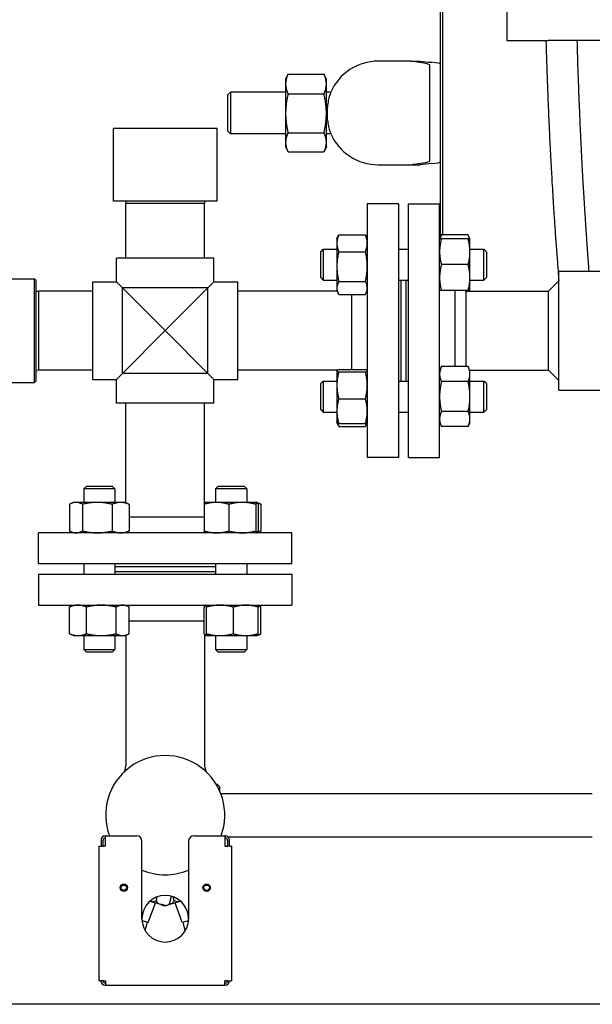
# Model space of a CAD drawing. Header units: inches. Extents: x 5 to 1128, y -85 to 748.
# Tile 330 of 656: x 458 to 472, y 556 to 580. Entities that reach past the tile are written whole.
import ezdxf

# ---------------------------------------------------------------- set-up
doc = ezdxf.new("R2010")
doc.units = ezdxf.units.IN
doc.header["$LTSCALE"] = 32
doc.header["$MEASUREMENT"] = 0
doc.layers.add('Dimension (ANSI)', color=7, linetype='Continuous', lineweight=25)
doc.layers.add('Visible (ANSI)', color=7, linetype='Continuous', lineweight=30)
doc.styles.add('Note Text (ANSI)', font='tahoma.ttf')
doc.dimstyles.new('SB Fraction-16 (ANSI)', dxfattribs={"dimscale": 32, "dimtxt": 0.125, "dimasz": 0.098425, "dimexe": 0.125, "dimexo": 0.0625, "dimgap": 0.031496, "dimtad": 0, "dimtih": 1, "dimtoh": 1, "dimdec": 4, "dimrnd": 1e-08, "dimzin": 0, "dimdsep": 46, "dimlunit": 5, "dimtxsty": 'Note Text (ANSI)', "dimcen": 0.09, "dimdle": 0.393701, "dimclrd": 256, "dimclre": 256, "dimclrt": 256, "dimadec": 0, "dimazin": 3, "dimtfac": 0.96, "dimtofl": 0, "dimtmove": 0, "dimatfit": 3, "dimfxl": 1, "dimfrac": 2, "dimtolj": 1, "dimtzin": 12, "dimlwd": -1, "dimlwe": -1, "dimarcsym": 0})

# ---------------------------------------------------------------- blocks, each defined once
blk = doc.blocks.new('*D19')
at = {"layer": 'Defpoints', "color": 0, "transparency": 16777216}
for p in [(484.781, 699.94), (324.685, 555.94), (484.781, 555.94)]:
    blk.add_point(p, dxfattribs=at)
at = {"layer": 'Dimension (ANSI)', "transparency": 16777216}
for p, q in [((482.781, 699.94), (320.685, 699.94)), ((324.685, 696.79), (324.685, 635.454)), ((324.685, 559.089), (324.685, 629.425)), ((482.781, 555.94), (320.685, 555.94))]:
    blk.add_line(p, q, dxfattribs=at)
for points in [[(324.16, 696.79), (325.21, 696.79), (324.685, 699.94)], [(324.16, 559.089), (325.21, 559.089), (324.685, 555.94)]]:
    blk.add_solid(points, dxfattribs=at)
at = {"layer": 'Dimension (ANSI)', "transparency": 16777216, "insert": (320.552, 634.446), "char_height": 4, "attachment_point": 1, "style": 'Note Text (ANSI)'}
blk.add_mtext('\\A1;144', dxfattribs=at)

msp = doc.modelspace()

# ---------------------------------------------------------------- linework, layer by layer
at = {"layer": 'Visible (ANSI)'}
for p, q in [((468.05226, 581.76979), (468.05226, 574.44384)), ((468.11476, 574.50246), (468.11476, 581.76979)), ((469.65563, 580.18978), (469.65563, 579.18978)), ((469.65563, 579.18978), (470.65563, 579.18978)), ((480.65563, 579.18978), (470.65563, 579.18978)), ((466.80226, 578.68978), (466.55226, 578.68978)), ((467.3392, 578.68978), (466.80226, 578.68978)), ((467.3392, 578.68978), (467.56551, 578.68978)), ((467.80226, 578.25277), (467.80226, 578.59273)), ((464.31826, 578.25228), (464.37363, 578.37103)), ((464.37687, 578.37789), (465.24365, 578.37789)), ((465.30226, 578.25228), (465.24688, 578.37103)), ((464.31826, 578.25228), (464.31826, 578.13806)), ((464.31826, 578.13806), (464.31826, 577.42917)), ((465.30226, 578.13806), (465.30226, 578.25228)), ((465.30226, 577.42917), (465.30226, 578.13806)), ((467.80226, 576.62679), (467.80226, 578.25277)), ((462.92726, 577.87728), (462.98976, 577.93978)), ((462.92726, 577.00228), (462.92726, 577.87728)), ((462.98976, 577.93978), (462.98976, 576.93978)), ((464.31826, 577.93978), (462.98976, 577.93978)), ((464.37687, 577.89823), (465.24365, 577.89823)), ((465.40661, 577.93978), (465.30226, 577.93978)), ((464.31826, 577.42917), (464.31826, 576.73089)), ((465.30226, 576.73089), (465.30226, 577.42917)), ((462.66201, 577.06478), (460.16201, 577.06478)), ((460.16201, 575.31478), (460.16201, 577.06478)), ((462.66201, 575.31478), (462.66201, 577.06478)), ((462.92726, 577.00228), (462.98976, 576.93978)), ((464.31826, 576.93978), (462.98976, 576.93978)), ((464.37687, 576.96012), (465.24365, 576.96012)), ((465.40661, 576.93978), (465.30226, 576.93978)), ((464.31826, 576.73089), (464.31826, 576.62728)), ((465.30226, 576.62728), (465.30226, 576.73089)), ((464.31826, 576.62728), (464.37363, 576.50852)), ((464.37687, 576.50167), (465.24365, 576.50167)), ((465.30226, 576.62728), (465.24688, 576.50852)), ((467.80226, 576.28683), (467.80226, 576.62679)), ((466.55226, 576.18978), (466.80226, 576.18978)), ((466.80226, 576.18978), (467.3392, 576.18978)), ((467.3392, 576.18978), (467.56551, 576.18978)), ((462.66201, 575.31478), (460.16201, 575.31478)), ((460.46365, 575.31478), (460.46201, 575.25228)), ((462.36201, 575.25228), (460.46201, 575.25228)), ((460.46201, 573.93978), (460.46201, 575.25228)), ((462.36037, 575.31478), (462.36201, 575.25228)), ((462.36201, 573.93978), (462.36201, 575.25228)), ((466.28951, 575.24978), (466.28951, 569.12978)), ((467.03951, 575.24978), (466.28951, 575.24978)), ((467.03951, 575.24978), (467.03951, 569.12978)), ((467.28451, 569.12978), (467.28451, 575.24978)), ((467.28451, 575.24978), (468.03451, 575.24978)), ((468.03451, 569.12978), (468.03451, 575.24978)), ((465.55551, 574.40577), (465.58754, 574.47446)), ((465.55551, 574.40577), (465.55551, 574.29716)), ((465.55551, 574.29716), (465.55551, 573.73405)), ((465.6006, 574.50044), (466.24443, 574.50044)), ((466.28951, 574.40577), (466.25748, 574.47446)), ((468.03451, 574.40577), (468.0796, 574.50246)), ((468.72343, 574.50246), (468.0796, 574.50246)), ((468.72343, 574.40577), (468.0796, 574.40577)), ((468.76851, 574.40577), (468.72343, 574.50246)), ((468.76851, 574.09327), (468.76851, 574.40577)), ((465.16451, 574.09327), (465.22701, 574.15577)), ((465.16451, 573.46827), (465.16451, 574.09327)), ((465.22701, 574.15577), (465.22701, 573.40577)), ((465.22701, 574.15577), (465.55551, 574.15577)), ((465.6006, 574.09389), (466.24443, 574.09389)), ((467.03951, 574.15577), (467.28451, 574.15577)), ((468.76851, 574.15577), (469.10201, 574.15577)), ((468.76851, 573.46827), (468.76851, 574.09327)), ((469.10201, 573.40577), (469.10201, 574.15577)), ((469.16451, 574.09327), (469.10201, 574.15577)), ((469.16451, 574.09327), (469.16451, 573.46827)), ((462.58751, 573.93978), (460.23651, 573.93978)), ((460.23651, 573.36528), (460.23651, 573.93978)), ((462.58751, 573.36528), (462.58751, 573.93978)), ((465.55551, 573.73405), (465.55551, 573.21766)), ((468.72343, 573.78077), (468.0796, 573.78077)), ((470.91201, 570.75228), (470.91201, 573.62728)), ((470.91201, 573.62728), (472.46394, 573.62728)), ((455.19326, 573.43978), (458.25576, 573.43978)), ((458.25576, 570.93978), (458.25576, 573.43978)), ((458.28701, 573.40853), (458.25576, 573.43978)), ((458.28701, 573.40853), (458.28701, 570.97103)), ((459.66201, 571.01428), (459.66201, 573.36528)), ((459.66201, 573.36528), (460.23651, 573.36528)), ((460.23651, 573.36528), (460.38001, 573.22178)), ((462.44401, 573.22178), (462.58751, 573.36528)), ((462.58751, 573.36528), (463.16201, 573.36528)), ((463.16201, 571.01428), (463.16201, 573.36528)), ((465.16451, 573.46827), (465.22701, 573.40577)), ((465.22701, 573.40577), (465.55551, 573.40577)), ((465.6006, 573.37422), (466.24443, 573.37422)), ((467.03951, 573.40577), (467.28451, 573.40577)), ((467.09951, 573.40577), (467.09951, 570.97379)), ((467.21951, 573.40577), (467.21951, 570.97379)), ((467.22451, 570.97379), (467.22451, 573.40577)), ((468.76851, 573.15577), (468.76851, 573.46827)), ((468.76851, 573.40577), (469.10201, 573.40577)), ((469.16451, 573.46827), (469.10201, 573.40577)), ((470.66201, 573.13978), (470.91201, 573.38978)), ((458.28701, 573.13814), (458.34951, 573.13978)), ((458.34951, 573.13978), (458.34951, 571.23978)), ((459.66201, 573.13978), (458.34951, 573.13978)), ((462.44401, 573.22178), (460.38001, 573.22178)), ((460.38001, 573.22178), (461.41201, 572.18978)), ((460.38001, 571.15778), (460.38001, 573.22178)), ((461.41201, 572.18978), (462.44401, 573.22178)), ((462.44401, 571.15778), (462.44401, 573.22178)), ((465.56297, 573.13978), (463.16201, 573.13978)), ((465.55551, 573.21766), (465.55551, 573.15577)), ((465.55551, 573.15577), (465.58754, 573.08708)), ((466.28951, 573.15577), (466.25748, 573.08708)), ((468.72343, 573.15577), (468.0796, 573.15577)), ((468.41451, 571.32048), (468.41451, 573.15577)), ((468.66451, 573.13978), (468.64852, 573.15577)), ((468.66451, 573.13978), (470.66201, 573.13978)), ((468.66451, 573.13978), (468.66451, 572.18978)), ((468.76851, 573.15577), (468.76106, 573.13978)), ((470.66201, 572.18978), (470.66201, 573.13978)), ((465.6006, 573.0611), (466.24443, 573.0611)), ((465.90951, 573.0611), (465.90951, 571.24901)), ((461.41201, 572.18978), (460.38001, 571.15778)), ((462.44401, 571.15778), (461.41201, 572.18978)), ((468.66451, 572.18978), (468.66451, 571.32048)), ((470.66201, 571.23978), (470.66201, 572.18978)), ((458.28701, 571.24142), (458.34951, 571.23978)), ((459.66201, 571.23978), (458.34951, 571.23978)), ((465.57581, 571.23978), (463.16201, 571.23978)), ((465.55551, 571.22379), (465.55633, 571.22554)), ((465.55551, 571.22379), (465.55551, 571.22204)), ((465.55551, 571.22204), (465.55551, 570.86996)), ((465.55633, 571.22554), (465.56297, 571.23978)), ((465.6006, 571.24901), (466.24443, 571.24901)), ((465.6006, 571.19507), (466.24443, 571.19507)), ((466.28951, 571.22379), (466.28869, 571.22554)), ((468.03451, 571.22379), (468.0796, 571.32048)), ((468.72343, 571.32048), (468.0796, 571.32048)), ((468.76851, 571.22379), (468.72343, 571.32048)), ((468.76106, 571.23978), (470.66201, 571.23978)), ((468.76851, 571.14006), (468.76851, 571.22379)), ((470.66201, 571.23978), (470.91201, 570.98978)), ((458.28701, 570.97103), (458.25576, 570.93978)), ((459.66201, 571.01428), (460.23651, 571.01428)), ((460.38001, 571.15778), (460.23651, 571.01428)), ((460.23651, 570.43978), (460.23651, 571.01428)), ((462.44401, 571.15778), (460.38001, 571.15778)), ((462.58751, 571.01428), (462.44401, 571.15778)), ((462.58751, 570.43978), (462.58751, 571.01428)), ((462.58751, 571.01428), (463.16201, 571.01428)), ((465.16451, 570.91129), (465.22701, 570.97379)), ((465.22701, 570.97379), (465.22701, 570.22379)), ((465.22701, 570.97379), (465.55551, 570.97379)), ((467.03951, 570.97379), (467.28451, 570.97379)), ((468.72343, 570.95963), (468.0796, 570.95963)), ((468.76851, 570.59879), (468.76851, 571.14006)), ((468.76851, 570.97379), (469.10201, 570.97379)), ((469.10201, 570.22379), (469.10201, 570.97379)), ((469.16451, 570.91129), (469.10201, 570.97379)), ((455.19326, 570.93978), (458.25576, 570.93978)), ((465.16451, 570.28629), (465.16451, 570.91129)), ((465.55551, 570.86996), (465.55551, 570.24671)), ((469.16451, 570.91129), (469.16451, 570.28629)), ((470.91201, 570.75228), (473.37331, 570.75228)), ((465.6006, 570.54485), (466.24443, 570.54485)), ((468.76851, 570.05752), (468.76851, 570.59879)), ((462.58751, 570.43978), (460.23651, 570.43978)), ((460.46201, 568.03882), (460.46201, 570.43978)), ((462.36201, 568.02598), (462.36201, 570.43978)), ((465.16451, 570.28629), (465.22701, 570.22379)), ((465.55551, 570.24671), (465.55551, 569.97379)), ((468.72343, 570.23795), (468.0796, 570.23795)), ((469.16451, 570.28629), (469.10201, 570.22379)), ((465.22701, 570.22379), (465.55551, 570.22379)), ((467.03951, 570.22379), (467.28451, 570.22379)), ((468.76851, 570.22379), (469.10201, 570.22379)), ((468.76851, 569.97379), (468.76851, 570.05752)), ((465.55551, 569.97379), (465.55633, 569.97204)), ((465.55633, 569.97204), (465.58754, 569.9051)), ((465.6006, 569.94857), (466.24443, 569.94857)), ((465.6006, 569.87912), (466.24443, 569.87912)), ((466.28869, 569.97204), (466.25748, 569.9051)), ((466.28951, 569.97379), (466.28869, 569.97204)), ((468.03451, 569.97379), (468.0796, 569.8771)), ((468.72343, 569.8771), (468.0796, 569.8771)), ((468.76851, 569.97379), (468.72343, 569.8771)), ((467.03951, 569.12978), (466.28951, 569.12978)), ((467.28451, 569.12978), (468.03451, 569.12978)), ((459.50852, 568.43728), (459.44602, 568.37478)), ((460.19602, 568.37478), (459.44602, 568.37478)), ((459.44602, 568.37478), (459.44602, 568.04628)), ((459.50852, 568.43728), (460.13352, 568.43728)), ((460.13352, 568.43728), (460.19602, 568.37478)), ((460.19602, 568.37478), (460.19602, 568.04628)), ((462.6905, 568.43728), (462.628, 568.37478)), ((463.378, 568.37478), (462.628, 568.37478)), ((462.628, 568.37478), (462.628, 568.04628)), ((462.6905, 568.43728), (463.3155, 568.43728)), ((463.3155, 568.43728), (463.378, 568.37478)), ((463.378, 568.37478), (463.378, 568.04628)), ((459.10135, 568.00119), (459.10135, 567.35737)), ((459.19602, 568.04628), (459.12733, 568.01425)), ((459.25791, 568.04628), (459.19602, 568.04628)), ((459.77431, 568.04628), (459.25791, 568.04628)), ((459.41447, 568.00119), (459.41447, 567.35737)), ((460.33741, 568.04628), (459.77431, 568.04628)), ((460.13414, 568.00119), (460.13414, 567.35737)), ((460.44602, 568.04628), (460.33741, 568.04628)), ((460.44602, 568.04628), (460.51471, 568.01425)), ((460.54069, 568.00119), (460.54069, 567.35737)), ((462.35278, 568.00119), (462.35278, 567.35737)), ((462.37625, 568.04546), (462.36201, 568.03882)), ((462.378, 568.04628), (462.37625, 568.04546)), ((462.65092, 568.04628), (462.378, 568.04628)), ((463.27417, 568.04628), (462.65092, 568.04628)), ((462.94906, 568.00119), (462.94906, 567.35737)), ((463.62625, 568.04628), (463.27417, 568.04628)), ((463.59928, 568.00119), (463.59928, 567.35737)), ((463.628, 568.04628), (463.62625, 568.04628)), ((463.628, 568.04628), (463.62976, 568.04546)), ((463.62976, 568.04546), (463.69669, 568.01425)), ((463.65322, 568.00119), (463.65322, 567.35737)), ((463.72267, 568.00119), (463.72267, 567.35737)), ((462.35278, 567.69228), (460.54069, 567.69228)), ((464.47201, 567.31228), (458.35201, 567.31228)), ((458.35201, 566.56228), (458.35201, 567.31228)), ((459.19602, 567.31228), (459.12733, 567.34431)), ((460.44602, 567.31228), (460.51471, 567.34431)), ((462.378, 567.31228), (462.37625, 567.3131)), ((463.628, 567.31228), (463.62976, 567.3131)), ((463.62976, 567.3131), (463.69669, 567.34431)), ((464.47201, 566.56228), (464.47201, 567.31228)), ((464.47201, 566.56228), (458.35201, 566.56228)), ((459.44602, 566.56228), (459.44602, 566.31728)), ((460.19602, 566.56228), (460.19602, 566.31728)), ((460.19602, 566.50228), (462.628, 566.50228)), ((462.628, 566.56228), (462.628, 566.31728)), ((463.378, 566.56228), (463.378, 566.31728)), ((458.35201, 566.31728), (464.47201, 566.31728)), ((458.35201, 566.31728), (458.35201, 565.56728)), ((460.19602, 566.38228), (462.628, 566.38228)), ((460.19602, 566.37728), (462.628, 566.37728)), ((464.47201, 566.31728), (464.47201, 565.56728)), ((458.35201, 565.56728), (464.47201, 565.56728)), ((459.10135, 564.87837), (459.10135, 565.52219)), ((459.19602, 565.56728), (459.12733, 565.53525)), ((459.5079, 564.87837), (459.5079, 565.52219)), ((460.22757, 564.87837), (460.22757, 565.52219)), ((460.44602, 565.56728), (460.51471, 565.53525)), ((460.54069, 564.87837), (460.54069, 565.52219)), ((462.35278, 564.87837), (462.35278, 565.52219)), ((462.378, 565.56728), (462.37625, 565.56646)), ((462.40672, 564.87837), (462.40672, 565.52219)), ((463.05694, 564.87837), (463.05694, 565.52219)), ((463.628, 565.56728), (463.62976, 565.56646)), ((463.62976, 565.56646), (463.69669, 565.53525)), ((463.65322, 564.87837), (463.65322, 565.52219)), ((463.72267, 564.87837), (463.72267, 565.52219)), ((460.54069, 565.18728), (462.35278, 565.18728)), ((459.19602, 564.83328), (459.12733, 564.86531)), ((459.19602, 564.83328), (459.30463, 564.83328)), ((459.30463, 564.83328), (459.86774, 564.83328)), ((459.44602, 564.83328), (459.44602, 564.49978)), ((459.86774, 564.83328), (460.38413, 564.83328)), ((460.19602, 564.83328), (460.19602, 564.49978)), ((460.38413, 564.83328), (460.44602, 564.83328)), ((460.44602, 564.83328), (460.51471, 564.86531)), ((460.46201, 564.84074), (460.46201, 561.68873)), ((462.36201, 564.85358), (462.36201, 561.68873)), ((462.37625, 564.8341), (462.36201, 564.84074)), ((462.378, 564.83328), (462.37625, 564.8341)), ((462.378, 564.83328), (462.37975, 564.83328)), ((462.37975, 564.83328), (462.73183, 564.83328)), ((462.628, 564.83328), (462.628, 564.49978)), ((462.73183, 564.83328), (463.35508, 564.83328)), ((463.35508, 564.83328), (463.628, 564.83328)), ((463.378, 564.83328), (463.378, 564.49978)), ((463.628, 564.83328), (463.62976, 564.8341)), ((463.62976, 564.8341), (463.69669, 564.86531)), ((459.44602, 564.49978), (460.19602, 564.49978)), ((459.50852, 564.43728), (459.44602, 564.49978)), ((460.13352, 564.43728), (459.50852, 564.43728)), ((460.13352, 564.43728), (460.19602, 564.49978)), ((462.628, 564.49978), (463.378, 564.49978)), ((462.6905, 564.43728), (462.628, 564.49978)), ((463.3155, 564.43728), (462.6905, 564.43728)), ((463.3155, 564.43728), (463.378, 564.49978)), ((462.63835, 561.25228), (462.66201, 561.25228)), ((462.66201, 561.21214), (462.66201, 561.25228)), ((462.72451, 561.18978), (462.66201, 561.25228)), ((462.72451, 561.18978), (462.72451, 561.08858)), ((462.75021, 561.02728), (471.72127, 561.02728)), ((459.86201, 559.90228), (459.86201, 559.75228)), ((459.91201, 559.75228), (459.91201, 559.90228)), ((459.97451, 560.00228), (459.96201, 560.00228)), ((459.96201, 559.95228), (459.97451, 559.95228)), ((459.97451, 560.00228), (460.72451, 560.00228)), ((459.97451, 559.75228), (459.97451, 560.00228)), ((460.84951, 558.00228), (460.84951, 559.87728)), ((461.97451, 559.87728), (461.97451, 558.00228)), ((462.09951, 560.00228), (462.84951, 560.00228)), ((462.84951, 560.00228), (462.84951, 559.75228)), ((462.86201, 560.00228), (462.84951, 560.00228)), ((462.84951, 559.95228), (462.86201, 559.95228)), ((462.91201, 559.90228), (462.91201, 559.75228)), ((462.92816, 559.97728), (471.72127, 559.97728)), ((462.96201, 559.75228), (462.96201, 559.90228)), ((459.81101, 559.75228), (459.91101, 559.75228)), ((459.81101, 559.75228), (459.81101, 556.50228)), ((459.97451, 559.75228), (459.91101, 559.75228)), ((462.84951, 559.75228), (462.91301, 559.75228)), ((463.01301, 559.75228), (462.91301, 559.75228)), ((463.01301, 559.75228), (463.01301, 556.50228)), ((461.00436, 557.91317), (461.17583, 558.3889)), ((461.04095, 558.42504), (461.33405, 558.3465)), ((461.19795, 558.44767), (461.2203, 558.5311)), ((461.50008, 558.34921), (461.78307, 558.42504)), ((461.51187, 558.36356), (461.56045, 558.54484)), ((461.62608, 558.44767), (461.60372, 558.5311)), ((461.81966, 557.91317), (461.64819, 558.3889)), ((461.34342, 558.34399), (461.33405, 558.3465)), ((461.34342, 558.34399), (461.41166, 558.32571)), ((461.00436, 557.91317), (460.85158, 557.9541)), ((460.85402, 557.93124), (460.85957, 557.95196)), ((460.92743, 557.71665), (460.98171, 557.91924)), ((461.97244, 557.9541), (461.81966, 557.91317)), ((461.8966, 557.71665), (461.84231, 557.91924)), ((461.96446, 557.95196), (461.97001, 557.93124)), ((459.91101, 556.50228), (459.81101, 556.50228)), ((459.91101, 556.50228), (459.97451, 556.50228)), ((459.97451, 556.50228), (459.97451, 556.40228)), ((462.84951, 556.40228), (462.84951, 556.50228)), ((462.91301, 556.50228), (462.84951, 556.50228)), ((462.91301, 556.50228), (463.01301, 556.50228)), ((459.97451, 556.45228), (459.96201, 556.45228)), ((459.96201, 556.40228), (459.97451, 556.40228)), ((459.97451, 556.40228), (462.84951, 556.40228)), ((462.86201, 556.45228), (462.84951, 556.45228)), ((462.84951, 556.40228), (462.86201, 556.40228))]:
    msp.add_line(p, q, dxfattribs=at)
for centre, radius in [((460.41201, 558.75228), 0.0885), ((462.41201, 558.75228), 0.0885), ((460.41201, 558.75228), 0.065), ((462.41201, 558.75228), 0.065)]:
    msp.add_circle(centre, radius, dxfattribs=at)
for centre, radius, start, end in [((466.55226, 577.43978), 1.25, 90, 156.421822), ((466.55226, 577.43978), 1.25, 203.578178, 270), ((461.41201, 560.50228), 1.4375, 339.645594, 200.354406), ((460.21201, 561.68873), 0.25, 315.32539, 0), ((462.61201, 561.68873), 0.25, 180, 224.67461), ((459.96201, 559.90228), 0.1, 90, 180), ((459.96201, 559.90228), 0.05, 90, 180), ((460.72451, 559.87728), 0.125, 0, 90), ((462.09951, 559.87728), 0.125, 90, 180), ((462.86201, 559.90228), 0.1, 0, 90), ((462.86201, 559.90228), 0.05, 0, 90), ((461.41201, 560.50228), 1.4375, 246.964316, 293.035684), ((461.41201, 560.50228), 1.4375, 246.964316, 293.035684), ((461.41201, 558.00228), 0.5625, 0, 180), ((461.43542, 558.41438), 0.0918, 255, 326.386238), ((461.3886, 558.41438), 0.0918, 225.22745, 284.773452), ((461.41201, 558.00228), 0.5625, 180, 0), ((459.96201, 556.50228), 0.1, 180, 270), ((459.96201, 556.50228), 0.05, 180, 270), ((462.86201, 556.50228), 0.1, 270, 0), ((462.86201, 556.50228), 0.05, 270, 0)]:
    msp.add_arc(centre, radius, start, end, dxfattribs=at)
for centre, major_axis, start_param, end_param in [((476.45226, 578.86968), (-9.65, 0), 0.40039701, 0.46748636), ((466.05226, 578.61858), (2, 0), 0, 0.46748636), ((476.45226, 576.00988), (9.65, 0), 2.67410629, 2.74119564), ((466.05226, 576.26098), (-2, 0), 2.67410629, 3.14159265)]:
    msp.add_ellipse(centre, major_axis=major_axis, ratio=0.04782887, start_param=start_param, end_param=end_param, dxfattribs=at)
for points, knots in [([(470.6015, 579.1898), (470.60332, 579.12261), (470.6052, 579.05559), (470.60713, 578.98874), (470.60732, 578.98207), (470.60751, 578.97541), (470.60771, 578.96874), (470.60778, 578.96622), (470.60785, 578.9637), (470.60793, 578.96118), (470.6109, 578.85918), (470.61401, 578.75756), (470.61724, 578.65637), (470.61747, 578.64912), (470.6177, 578.64187), (470.61793, 578.63463), (470.62302, 578.47621), (470.62842, 578.31888), (470.6341, 578.16286), (470.63603, 578.10995), (470.63799, 578.05717), (470.63998, 578.00453), (470.64031, 577.99597), (470.64063, 577.98741), (470.64096, 577.97886), (470.6447, 577.88067), (470.64855, 577.78298), (470.65251, 577.68584), (470.65288, 577.67678), (470.65325, 577.66773), (470.65362, 577.65868), (470.66185, 577.45811), (470.67053, 577.25997), (470.6796, 577.06486), (470.68005, 577.05518), (470.6805, 577.04551), (470.68095, 577.03584), (470.68523, 576.94431), (470.68959, 576.85345), (470.69403, 576.76334), (470.69452, 576.75344), (470.69501, 576.74356), (470.69549, 576.73368), (470.70258, 576.59064), (470.70985, 576.44948), (470.71728, 576.31045), (470.71961, 576.26681), (470.72196, 576.22336), (470.72432, 576.18009), (470.72488, 576.16978), (470.72545, 576.15948), (470.72601, 576.14919), (470.73063, 576.06507), (470.73531, 575.9817), (470.74003, 575.89911), (470.74062, 575.8888), (470.74121, 575.8785), (470.74181, 575.86821), (470.7435, 575.83879), (470.7452, 575.80948), (470.7469, 575.78027), (470.75324, 575.67155), (470.75966, 575.56428), (470.76614, 575.45862), (470.76856, 575.41913), (470.77099, 575.37986), (470.77343, 575.34083), (470.77405, 575.33084), (470.77468, 575.32086), (470.7753, 575.3109), (470.7805, 575.22803), (470.78572, 575.14622), (470.79096, 575.06556), (470.7916, 575.05572), (470.79224, 575.0459), (470.79288, 575.03609), (470.80095, 574.91238), (470.80906, 574.79147), (470.81714, 574.67374), (470.8201, 574.63063), (470.82306, 574.58791), (470.82601, 574.5456), (470.82668, 574.53598), (470.82735, 574.52638), (470.82803, 574.5168), (470.83314, 574.44387), (470.83824, 574.37216), (470.84332, 574.30176), (470.84398, 574.29264), (470.84463, 574.28354), (470.84529, 574.27447), (470.85602, 574.12632), (470.86662, 573.98406), (470.87698, 573.84847), (470.87757, 573.84076), (470.87816, 573.83307), (470.87875, 573.8254), (470.8836, 573.76204), (470.8884, 573.70016), (470.89312, 573.63984), (470.89368, 573.63272), (470.89424, 573.62563), (470.89479, 573.61856), (470.90065, 573.54397), (470.9064, 573.47181), (470.91201, 573.40219)], [0.01702005, 0.01702005, 0.01702005, 0.01702005, 0.020643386, 0.020643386, 0.020643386, 0.021004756, 0.021004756, 0.021004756, 0.021141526, 0.021141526, 0.021141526, 0.026673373, 0.026673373, 0.026673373, 0.027069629, 0.027069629, 0.027069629, 0.035735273, 0.035735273, 0.035735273, 0.038673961, 0.038673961, 0.038673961, 0.039151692, 0.039151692, 0.039151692, 0.044637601, 0.044637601, 0.044637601, 0.045149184, 0.045149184, 0.045149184, 0.056488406, 0.056488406, 0.056488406, 0.057051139, 0.057051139, 0.057051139, 0.062378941, 0.062378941, 0.062378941, 0.06296397, 0.06296397, 0.06296397, 0.071436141, 0.071436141, 0.071436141, 0.074095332, 0.074095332, 0.074095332, 0.0747292, 0.0747292, 0.0747292, 0.079909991, 0.079909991, 0.079909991, 0.080556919, 0.080556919, 0.080556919, 0.082406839, 0.082406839, 0.082406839, 0.089291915, 0.089291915, 0.089291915, 0.091865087, 0.091865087, 0.091865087, 0.092523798, 0.092523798, 0.092523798, 0.098004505, 0.098004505, 0.098004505, 0.098673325, 0.098673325, 0.098673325, 0.107108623, 0.107108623, 0.107108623, 0.110196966, 0.110196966, 0.110196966, 0.110898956, 0.110898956, 0.110898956, 0.116244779, 0.116244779, 0.116244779, 0.116937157, 0.116937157, 0.116937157, 0.128240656, 0.128240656, 0.128240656, 0.128883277, 0.128883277, 0.128883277, 0.134195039, 0.134195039, 0.134195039, 0.134821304, 0.134821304, 0.134821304, 0.141429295, 0.141429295, 0.141429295, 0.141429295]), ([(471.34974, 579.18978), (471.35275, 579.07676), (471.35592, 578.96412), (471.35924, 578.8519), (471.35945, 578.84493), (471.35965, 578.83795), (471.35986, 578.83098), (471.35994, 578.82834), (471.36002, 578.8257), (471.3601, 578.82306), (471.36329, 578.71636), (471.36661, 578.61005), (471.37008, 578.50419), (471.37033, 578.49661), (471.37057, 578.48903), (471.37082, 578.48145), (471.37628, 578.31574), (471.38207, 578.15115), (471.38816, 577.98791), (471.39023, 577.93255), (471.39233, 577.87729), (471.39447, 577.82214), (471.39482, 577.81317), (471.39517, 577.80421), (471.39552, 577.79525), (471.39954, 577.69237), (471.40368, 577.58988), (471.40795, 577.48788), (471.40834, 577.47837), (471.40874, 577.46886), (471.40914, 577.45936), (471.418, 577.24871), (471.42738, 577.04019), (471.43718, 576.83456), (471.43767, 576.82435), (471.43815, 576.81416), (471.43864, 576.80397), (471.44327, 576.70749), (471.44799, 576.61165), (471.4528, 576.51655), (471.45333, 576.5061), (471.45386, 576.49567), (471.45439, 576.48524), (471.46206, 576.33427), (471.46995, 576.18516), (471.47801, 576.03828), (471.48054, 575.99217), (471.48309, 575.94622), (471.48566, 575.90043), (471.48627, 575.88951), (471.48688, 575.8786), (471.4875, 575.86771), (471.49252, 575.77864), (471.49762, 575.69019), (471.50278, 575.60248), (471.50342, 575.59153), (471.50407, 575.58059), (471.50471, 575.56966), (471.50656, 575.5384), (471.50842, 575.50724), (471.51028, 575.47618), (471.51721, 575.36058), (471.52424, 575.24636), (471.53134, 575.13375), (471.534, 575.09167), (471.53666, 575.04981), (471.53933, 575.00819), (471.54002, 574.99754), (471.5407, 574.9869), (471.54139, 574.97628), (471.54709, 574.88789), (471.55282, 574.8006), (471.55858, 574.71451), (471.55928, 574.704), (471.55999, 574.69351), (471.56069, 574.68305), (471.56956, 574.551), (471.57847, 574.42185), (471.58737, 574.29598), (471.59063, 574.24989), (471.59389, 574.20414), (471.59716, 574.15873), (471.5979, 574.14841), (471.59865, 574.13811), (471.59939, 574.12783), (471.60505, 574.04952), (471.61071, 573.97229), (471.61636, 573.89627), (471.61709, 573.88642), (471.61782, 573.8766), (471.61856, 573.86679), (471.62463, 573.78541), (471.63068, 573.70552), (471.63669, 573.6273)], [0.014829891, 0.014829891, 0.014829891, 0.014829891, 0.020643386, 0.020643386, 0.020643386, 0.021004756, 0.021004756, 0.021004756, 0.021141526, 0.021141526, 0.021141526, 0.026673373, 0.026673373, 0.026673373, 0.027069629, 0.027069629, 0.027069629, 0.035735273, 0.035735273, 0.035735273, 0.038673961, 0.038673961, 0.038673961, 0.039151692, 0.039151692, 0.039151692, 0.044637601, 0.044637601, 0.044637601, 0.045149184, 0.045149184, 0.045149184, 0.056488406, 0.056488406, 0.056488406, 0.057051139, 0.057051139, 0.057051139, 0.062378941, 0.062378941, 0.062378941, 0.06296397, 0.06296397, 0.06296397, 0.071436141, 0.071436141, 0.071436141, 0.074095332, 0.074095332, 0.074095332, 0.0747292, 0.0747292, 0.0747292, 0.079909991, 0.079909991, 0.079909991, 0.080556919, 0.080556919, 0.080556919, 0.082406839, 0.082406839, 0.082406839, 0.089291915, 0.089291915, 0.089291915, 0.091865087, 0.091865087, 0.091865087, 0.092523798, 0.092523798, 0.092523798, 0.098004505, 0.098004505, 0.098004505, 0.098673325, 0.098673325, 0.098673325, 0.107108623, 0.107108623, 0.107108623, 0.110196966, 0.110196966, 0.110196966, 0.110898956, 0.110898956, 0.110898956, 0.116244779, 0.116244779, 0.116244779, 0.116937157, 0.116937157, 0.116937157, 0.12268416, 0.12268416, 0.12268416, 0.12268416]), ([(467.8004, 578.60124), (467.79372, 578.6088), (467.76957, 578.61636), (467.64328, 578.64463), (467.46839, 578.66664), (467.3392, 578.68978)], [0.22095062, 0.22095062, 0.22095062, 0.22095062, 1.4278888, 1.4278888, 4.83429221, 4.83429221, 4.83429221, 4.83429221]), ([(465.40661, 577.93978), (465.40661, 577.93978), (465.40403, 577.93298), (465.39414, 577.90506), (465.38651, 577.88281), (465.36854, 577.82253), (465.35814, 577.78358), (465.33918, 577.69252), (465.33079, 577.64059), (465.32264, 577.5579), (465.32066, 577.53012), (465.31863, 577.48186), (465.3182, 577.46164), (465.31815, 577.42155), (465.31853, 577.40173), (465.32036, 577.35476), (465.32217, 577.32786), (465.32951, 577.24965), (465.33692, 577.20078), (465.35605, 577.10352), (465.36817, 577.05795), (465.38951, 576.98701), (465.39848, 576.96206), (465.40541, 576.94297), (465.40658, 576.93977), (465.40659, 576.93977)], [-8.06285876, -8.06285876, -8.06285876, -8.06285876, -7.69970356, -7.69970356, -7.3009728, -7.3009728, -6.86791992, -6.86791992, -6.42313067, -6.42313067, -6.20646758, -6.20646758, -6.05214122, -6.05214122, -5.9009195, -5.9009195, -5.6915643, -5.6915643, -5.27828854, -5.27828854, -4.78026163, -4.78026163, -4.28262045, -4.28262045, -4.03199162, -4.03199162, -4.03199162, -4.03199162]), ([(467.3392, 576.18978), (467.36085, 576.19366), (467.38386, 576.19752), (467.48539, 576.21392), (467.5699, 576.22605), (467.72283, 576.25149), (467.78868, 576.26504), (467.8004, 576.27832)], [17.24883005, 17.24883005, 17.24883005, 17.24883005, 17.85490991, 17.85490991, 19.83059007, 19.83059007, 22.11128903, 22.11128903, 22.11128903, 22.11128903]), ([(461.04514, 558.42863), (461.07007, 558.42457), (461.09466, 558.42223), (461.13616, 558.42369), (461.15741, 558.4268), (461.18212, 558.43674), (461.19102, 558.44165), (461.19795, 558.44767)], [0.434081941, 0.434081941, 0.434081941, 0.434081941, 0.61417487, 0.61417487, 0.750529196, 0.750529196, 0.817136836, 0.817136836, 0.817136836, 0.817136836]), ([(461.19795, 558.44767), (461.198, 558.44685), (461.19806, 558.44605), (461.19952, 558.42994), (461.20528, 558.41637), (461.21859, 558.39622), (461.22749, 558.38825), (461.24693, 558.37523), (461.2575, 558.37027), (461.29022, 558.35772), (461.31321, 558.35209), (461.33405, 558.3465)], [-0.824514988, -0.824514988, -0.824514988, -0.824514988, -0.817683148, -0.817683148, -0.680859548, -0.680859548, -0.51641643, -0.51641643, -0.351973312, -0.351973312, -0.023087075, -0.023087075, -0.023087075, -0.023087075]), ([(461.34342, 558.34399), (461.36426, 558.33841), (461.38698, 558.33179), (461.42159, 558.3263), (461.43323, 558.32531), (461.45658, 558.32687), (461.46827, 558.32932), (461.48987, 558.34012), (461.50164, 558.34898), (461.51096, 558.36221), (461.51142, 558.36287), (461.51187, 558.36356)], [0.023087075, 0.023087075, 0.023087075, 0.023087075, 0.351973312, 0.351973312, 0.51641643, 0.51641643, 0.680859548, 0.680859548, 0.817683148, 0.817683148, 0.824514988, 0.824514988, 0.824514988, 0.824514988]), ([(461.50009, 558.34919), (461.516, 558.35341), (461.5329, 558.35795), (461.56928, 558.37084), (461.5885, 558.3799), (461.61039, 558.40293), (461.61771, 558.41369), (461.62385, 558.4319), (461.62557, 558.43965), (461.62608, 558.44767)], [0.075401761, 0.075401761, 0.075401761, 0.075401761, 0.318630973, 0.318630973, 0.61417487, 0.61417487, 0.750529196, 0.750529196, 0.817136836, 0.817136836, 0.817136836, 0.817136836]), ([(461.62608, 558.44767), (461.633, 558.44165), (461.64191, 558.43674), (461.66662, 558.4268), (461.68786, 558.42369), (461.72937, 558.42223), (461.75395, 558.42457), (461.77888, 558.42863)], [-0.817136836, -0.817136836, -0.817136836, -0.817136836, -0.750529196, -0.750529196, -0.61417487, -0.61417487, -0.434081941, -0.434081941, -0.434081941, -0.434081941]), ([(461.32419, 558.34915), (461.32504, 558.34834), (461.32588, 558.34756), (461.33639, 558.33831), (461.34811, 558.33265), (461.37391, 558.32503), (461.39029, 558.32502), (461.40654, 558.32706)], [-0.762043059, -0.762043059, -0.762043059, -0.762043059, -0.750529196, -0.750529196, -0.61417487, -0.61417487, -0.384817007, -0.384817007, -0.384817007, -0.384817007])]:
    msp.add_open_spline(points, degree=3, knots=knots, dxfattribs=at)
for points in [[(467.80226, 578.59273), (467.80226, 578.59695), (467.80168, 578.59978), (467.8004, 578.60124)], [(467.8004, 576.27832), (467.80168, 576.27977), (467.80226, 576.28261), (467.80226, 576.28683)]]:
    msp.add_open_spline(points, degree=3, dxfattribs=at)
for points, weights in [([(464.37687, 578.37789), (464.31826, 578.24937), (464.31826, 578.13806)], [1, 1.0379548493, 1]), ([(464.37363, 578.37103), (464.37523, 578.37445), (464.37687, 578.37789)], [1.00199608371, 1.00102576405, 1]), ([(465.30226, 578.13806), (465.30226, 578.24937), (465.24365, 578.37789)], [1, 1.0379548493, 1]), ([(465.24365, 578.37789), (465.24529, 578.37445), (465.24688, 578.37103)], [1, 1.00102576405, 1.00199608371]), ([(464.31826, 578.13806), (464.31826, 578.02676), (464.37687, 577.89823)], [1, 1.0379548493, 1]), ([(465.24365, 577.89823), (465.30226, 578.02676), (465.30226, 578.13806)], [1, 1.0379548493, 1]), ([(464.37687, 577.89823), (464.31826, 577.64686), (464.31826, 577.42917)], [1, 1.0379548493, 1]), ([(465.30226, 577.42917), (465.30226, 577.64686), (465.24365, 577.89823)], [1, 1.0379548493, 1]), ([(464.31826, 577.42917), (464.31826, 577.21148), (464.37687, 576.96012)], [1, 1.0379548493, 1]), ([(465.24365, 576.96012), (465.30226, 577.21148), (465.30226, 577.42917)], [1, 1.0379548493, 1]), ([(464.37687, 576.96012), (464.31826, 576.83727), (464.31826, 576.73089)], [1, 1.0379548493, 1]), ([(465.30226, 576.73089), (465.30226, 576.83727), (465.24365, 576.96012)], [1, 1.0379548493, 1]), ([(464.31826, 576.73089), (464.31826, 576.62451), (464.37687, 576.50167)], [1, 1.0379548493, 1]), ([(465.24365, 576.50167), (465.30226, 576.62451), (465.30226, 576.73089)], [1, 1.0379548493, 1]), ([(465.6006, 574.50044), (465.55551, 574.3915), (465.55551, 574.29716)], [1, 1.0379548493, 1]), ([(465.55551, 574.29716), (465.55551, 574.20282), (465.6006, 574.09389)], [1, 1.0379548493, 1]), ([(465.58754, 574.47446), (465.59348, 574.48719), (465.6006, 574.50044)], [1.00983612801, 1.00580630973, 1]), ([(466.24443, 574.50044), (466.25154, 574.48719), (466.25748, 574.47446)], [1, 1.00580630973, 1.00983612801]), ([(466.28951, 574.29716), (466.28951, 574.3915), (466.24443, 574.50044)], [1, 1.0379548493, 1]), ([(466.24443, 574.09389), (466.28951, 574.20282), (466.28951, 574.29716)], [1, 1.0379548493, 1]), ([(468.03451, 574.40577), (468.03451, 574.40577), (468.0796, 574.40577)], [1, 1.0379548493, 1]), ([(468.0796, 574.40577), (468.03451, 574.2383), (468.03451, 574.09327)], [1, 1.0379548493, 1]), ([(468.0796, 574.50246), (468.05583, 574.45148), (468.04479, 574.40577)], [1, 1.01965956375, 1.01895290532]), ([(468.75823, 574.40577), (468.7472, 574.45148), (468.72343, 574.50246)], [1.01895290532, 1.01965956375, 1]), ([(468.76851, 574.09327), (468.76851, 574.2383), (468.72343, 574.40577)], [1, 1.0379548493, 1]), ([(468.72343, 574.40577), (468.76851, 574.40577), (468.76851, 574.40577)], [1, 1.0379548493, 1]), ([(465.6006, 574.09389), (465.55551, 573.90105), (465.55551, 573.73405)], [1, 1.0379548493, 1]), ([(466.28951, 573.73405), (466.28951, 573.90105), (466.24443, 574.09389)], [1, 1.0379548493, 1]), ([(468.03451, 574.09327), (468.03451, 573.94824), (468.0796, 573.78077)], [1, 1.0379548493, 1]), ([(468.72343, 573.78077), (468.76851, 573.94824), (468.76851, 574.09327)], [1, 1.0379548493, 1]), ([(465.55551, 573.73405), (465.55551, 573.56705), (465.6006, 573.37422)], [1, 1.0379548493, 1]), ([(466.24443, 573.37422), (466.28951, 573.56705), (466.28951, 573.73405)], [1, 1.0379548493, 1]), ([(468.0796, 573.78077), (468.03451, 573.6133), (468.03451, 573.46827)], [1, 1.0379548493, 1]), ([(468.76851, 573.46827), (468.76851, 573.6133), (468.72343, 573.78077)], [1, 1.0379548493, 1]), ([(465.6006, 573.37422), (465.55551, 573.29032), (465.55551, 573.21766)], [1, 1.0379548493, 1]), ([(466.28951, 573.21766), (466.28951, 573.29032), (466.24443, 573.37422)], [1, 1.0379548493, 1]), ([(468.03451, 573.46827), (468.03451, 573.32324), (468.0796, 573.15577)], [1, 1.0379548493, 1]), ([(468.72343, 573.15577), (468.76851, 573.32324), (468.76851, 573.46827)], [1, 1.0379548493, 1]), ([(465.55551, 573.21766), (465.55551, 573.145), (465.6006, 573.0611)], [1, 1.0379548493, 1]), ([(466.24443, 573.0611), (466.28951, 573.145), (466.28951, 573.21766)], [1, 1.0379548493, 1]), ([(468.0796, 573.15577), (468.03451, 573.15577), (468.03451, 573.15577)], [1, 1.0379548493, 1]), ([(468.76851, 573.15577), (468.76851, 573.15577), (468.72343, 573.15577)], [1, 1.0379548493, 1]), ([(468.75403, 573.13978), (468.75631, 573.14783), (468.75823, 573.15577)], [1.01858442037, 1.01907558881, 1.01895290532]), ([(465.6006, 571.24901), (465.55551, 571.23456), (465.55551, 571.22204)], [1, 1.0379548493, 1]), ([(465.55551, 571.22204), (465.55551, 571.20952), (465.6006, 571.19507)], [1, 1.0379548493, 1]), ([(465.6006, 571.19507), (465.55551, 571.02084), (465.55551, 570.86996)], [1, 1.0379548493, 1]), ([(465.57322, 571.23978), (465.57303, 571.23908), (465.57284, 571.23839)], [1.01764945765, 1.01771792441, 1.0177828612]), ([(466.28951, 571.22204), (466.28951, 571.23456), (466.24443, 571.24901)], [1, 1.0379548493, 1]), ([(466.24443, 571.19507), (466.28951, 571.20952), (466.28951, 571.22204)], [1, 1.0379548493, 1]), ([(466.28951, 570.86996), (466.28951, 571.02084), (466.24443, 571.19507)], [1, 1.0379548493, 1]), ([(468.0796, 571.32048), (468.03451, 571.22379), (468.03451, 571.14006)], [1, 1.0379548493, 1]), ([(468.76851, 571.14006), (468.76851, 571.22379), (468.72343, 571.32048)], [1, 1.0379548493, 1]), ([(468.03451, 571.14006), (468.03451, 571.05632), (468.0796, 570.95963)], [1, 1.0379548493, 1]), ([(468.0796, 570.95963), (468.03451, 570.76626), (468.03451, 570.59879)], [1, 1.0379548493, 1]), ([(468.72343, 570.95963), (468.76851, 571.05632), (468.76851, 571.14006)], [1, 1.0379548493, 1]), ([(468.76851, 570.59879), (468.76851, 570.76626), (468.72343, 570.95963)], [1, 1.0379548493, 1]), ([(465.55551, 570.86996), (465.55551, 570.71907), (465.6006, 570.54485)], [1, 1.0379548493, 1]), ([(466.24443, 570.54485), (466.28951, 570.71907), (466.28951, 570.86996)], [1, 1.0379548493, 1]), ([(465.6006, 570.54485), (465.55551, 570.38507), (465.55551, 570.24671)], [1, 1.0379548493, 1]), ([(466.28951, 570.24671), (466.28951, 570.38507), (466.24443, 570.54485)], [1, 1.0379548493, 1]), ([(468.03451, 570.59879), (468.03451, 570.43132), (468.0796, 570.23795)], [1, 1.0379548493, 1]), ([(468.72343, 570.23795), (468.76851, 570.43132), (468.76851, 570.59879)], [1, 1.0379548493, 1]), ([(465.55551, 570.24671), (465.55551, 570.10834), (465.6006, 569.94857)], [1, 1.0379548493, 1]), ([(466.24443, 569.94857), (466.28951, 570.10834), (466.28951, 570.24671)], [1, 1.0379548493, 1]), ([(468.0796, 570.23795), (468.03451, 570.14126), (468.03451, 570.05752)], [1, 1.0379548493, 1]), ([(468.76851, 570.05752), (468.76851, 570.14126), (468.72343, 570.23795)], [1, 1.0379548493, 1]), ([(468.03451, 570.05752), (468.03451, 569.97379), (468.0796, 569.8771)], [1, 1.0379548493, 1]), ([(468.72343, 569.8771), (468.76851, 569.97379), (468.76851, 570.05752)], [1, 1.0379548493, 1]), ([(465.6006, 569.94857), (465.56142, 569.96113), (465.55633, 569.97204)], [1, 1.03282122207, 1.00887854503]), ([(465.56579, 569.96302), (465.57683, 569.92336), (465.6006, 569.87912)], [1.01895290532, 1.01965956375, 1]), ([(466.28869, 569.97204), (466.28361, 569.96113), (466.24443, 569.94857)], [1.00887854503, 1.03282122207, 1]), ([(466.24443, 569.87912), (466.2682, 569.92336), (466.27923, 569.96302)], [1, 1.01965956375, 1.01895290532]), ([(459.25791, 568.04628), (459.18525, 568.04628), (459.10135, 568.00119)], [1, 1.0379548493, 1]), ([(459.41447, 568.00119), (459.33057, 568.04628), (459.25791, 568.04628)], [1, 1.0379548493, 1]), ([(459.77431, 568.04628), (459.60731, 568.04628), (459.41447, 568.00119)], [1, 1.0379548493, 1]), ([(460.13414, 568.00119), (459.9413, 568.04628), (459.77431, 568.04628)], [1, 1.0379548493, 1]), ([(460.33741, 568.04628), (460.24307, 568.04628), (460.13414, 568.00119)], [1, 1.0379548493, 1]), ([(460.54069, 568.00119), (460.43176, 568.04628), (460.33741, 568.04628)], [1, 1.0379548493, 1]), ([(460.51471, 568.01425), (460.52745, 568.00831), (460.54069, 568.00119)], [1.00983612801, 1.00580630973, 1]), ([(462.65092, 568.04628), (462.51255, 568.04628), (462.35278, 568.00119)], [1, 1.0379548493, 1]), ([(462.35278, 568.00119), (462.36534, 568.04038), (462.37625, 568.04546)], [1, 1.03282122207, 1.00887854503]), ([(462.36723, 568.036), (462.36463, 568.03527), (462.36201, 568.0345)], [1.01895290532, 1.01899927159, 1.01895795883]), ([(462.94906, 568.00119), (462.78929, 568.04628), (462.65092, 568.04628)], [1, 1.0379548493, 1]), ([(463.27417, 568.04628), (463.12329, 568.04628), (462.94906, 568.00119)], [1, 1.0379548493, 1]), ([(463.59928, 568.00119), (463.42506, 568.04628), (463.27417, 568.04628)], [1, 1.0379548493, 1]), ([(463.62625, 568.04628), (463.61374, 568.04628), (463.59928, 568.00119)], [1, 1.0379548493, 1]), ([(463.65322, 568.00119), (463.63877, 568.04628), (463.62625, 568.04628)], [1, 1.0379548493, 1]), ([(463.72267, 568.00119), (463.68091, 568.01848), (463.6426, 568.02895)], [1, 1.01421614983, 1.0177828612]), ([(463.69669, 568.01425), (463.70943, 568.00831), (463.72267, 568.00119)], [1.00983612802, 1.00580630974, 1]), ([(459.10135, 567.35737), (459.18525, 567.31228), (459.25791, 567.31228)], [1, 1.0379548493, 1]), ([(459.25791, 567.31228), (459.33057, 567.31228), (459.41447, 567.35737)], [1, 1.0379548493, 1]), ([(459.41447, 567.35737), (459.60731, 567.31228), (459.77431, 567.31228)], [1, 1.0379548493, 1]), ([(459.77431, 567.31228), (459.9413, 567.31228), (460.13414, 567.35737)], [1, 1.0379548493, 1]), ([(460.13414, 567.35737), (460.24307, 567.31228), (460.33741, 567.31228)], [1, 1.0379548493, 1]), ([(460.33741, 567.31228), (460.43176, 567.31228), (460.54069, 567.35737)], [1, 1.0379548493, 1]), ([(460.54069, 567.35737), (460.52745, 567.35025), (460.51471, 567.34431)], [1, 1.00580630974, 1.00983612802]), ([(462.35278, 567.35737), (462.51255, 567.31228), (462.65092, 567.31228)], [1, 1.0379548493, 1]), ([(462.37625, 567.3131), (462.36534, 567.31818), (462.35278, 567.35737)], [1.00887854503, 1.03282122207, 1]), ([(462.65092, 567.31228), (462.78929, 567.31228), (462.94906, 567.35737)], [1, 1.0379548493, 1]), ([(462.94906, 567.35737), (463.12329, 567.31228), (463.27417, 567.31228)], [1, 1.0379548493, 1]), ([(463.27417, 567.31228), (463.42506, 567.31228), (463.59928, 567.35737)], [1, 1.0379548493, 1]), ([(463.59928, 567.35737), (463.61374, 567.31228), (463.62625, 567.31228)], [1, 1.0379548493, 1]), ([(463.62625, 567.31228), (463.63877, 567.31228), (463.65322, 567.35737)], [1, 1.0379548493, 1]), ([(463.6426, 567.32961), (463.68091, 567.34008), (463.72267, 567.35737)], [1.0177828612, 1.01421614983, 1]), ([(463.72267, 567.35737), (463.70943, 567.35025), (463.69669, 567.34431)], [1, 1.00580630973, 1.00983612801]), ([(459.30463, 565.56728), (459.21029, 565.56728), (459.10135, 565.52219)], [1, 1.0379548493, 1]), ([(459.10135, 565.52219), (459.1146, 565.52931), (459.12733, 565.53525)], [1, 1.00580630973, 1.00983612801]), ([(459.5079, 565.52219), (459.39897, 565.56728), (459.30463, 565.56728)], [1, 1.0379548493, 1]), ([(459.86774, 565.56728), (459.70074, 565.56728), (459.5079, 565.52219)], [1, 1.0379548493, 1]), ([(460.22757, 565.52219), (460.03474, 565.56728), (459.86774, 565.56728)], [1, 1.0379548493, 1]), ([(460.38413, 565.56728), (460.31147, 565.56728), (460.22757, 565.52219)], [1, 1.0379548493, 1]), ([(460.54069, 565.52219), (460.45679, 565.56728), (460.38413, 565.56728)], [1, 1.0379548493, 1]), ([(462.37975, 565.56728), (462.36723, 565.56728), (462.35278, 565.52219)], [1, 1.0379548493, 1]), ([(462.40672, 565.52219), (462.39227, 565.56728), (462.37975, 565.56728)], [1, 1.0379548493, 1]), ([(462.73183, 565.56728), (462.58095, 565.56728), (462.40672, 565.52219)], [1, 1.0379548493, 1]), ([(463.05694, 565.52219), (462.88272, 565.56728), (462.73183, 565.56728)], [1, 1.0379548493, 1]), ([(463.35508, 565.56728), (463.21672, 565.56728), (463.05694, 565.52219)], [1, 1.0379548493, 1]), ([(463.65322, 565.52219), (463.49345, 565.56728), (463.35508, 565.56728)], [1, 1.0379548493, 1]), ([(463.62976, 565.56646), (463.64066, 565.56138), (463.65322, 565.52219)], [1.00887854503, 1.03282122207, 1]), ([(463.72267, 565.52219), (463.67843, 565.54597), (463.63877, 565.557)], [1, 1.01965956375, 1.01895290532]), ([(459.12733, 564.86531), (459.1146, 564.87125), (459.10135, 564.87837)], [1.00983612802, 1.00580630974, 1]), ([(459.10135, 564.87837), (459.21029, 564.83328), (459.30463, 564.83328)], [1, 1.0379548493, 1]), ([(459.30463, 564.83328), (459.39897, 564.83328), (459.5079, 564.87837)], [1, 1.0379548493, 1]), ([(459.5079, 564.87837), (459.70074, 564.83328), (459.86774, 564.83328)], [1, 1.0379548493, 1]), ([(459.86774, 564.83328), (460.03474, 564.83328), (460.22757, 564.87837)], [1, 1.0379548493, 1]), ([(460.22757, 564.87837), (460.31147, 564.83328), (460.38413, 564.83328)], [1, 1.0379548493, 1]), ([(460.38413, 564.83328), (460.45679, 564.83328), (460.54069, 564.87837)], [1, 1.0379548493, 1]), ([(462.35278, 564.87837), (462.36723, 564.83328), (462.37975, 564.83328)], [1, 1.0379548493, 1]), ([(462.36201, 564.85099), (462.36271, 564.8508), (462.3634, 564.85061)], [1.01764945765, 1.01771792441, 1.0177828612]), ([(462.37975, 564.83328), (462.39227, 564.83328), (462.40672, 564.87837)], [1, 1.0379548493, 1]), ([(462.40672, 564.87837), (462.58095, 564.83328), (462.73183, 564.83328)], [1, 1.0379548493, 1]), ([(462.73183, 564.83328), (462.88272, 564.83328), (463.05694, 564.87837)], [1, 1.0379548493, 1]), ([(463.05694, 564.87837), (463.21672, 564.83328), (463.35508, 564.83328)], [1, 1.0379548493, 1]), ([(463.35508, 564.83328), (463.49345, 564.83328), (463.65322, 564.87837)], [1, 1.0379548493, 1]), ([(463.65322, 564.87837), (463.64066, 564.83918), (463.62976, 564.8341)], [1, 1.03282122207, 1.00887854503]), ([(463.63877, 564.84356), (463.67843, 564.85459), (463.72267, 564.87837)], [1.01895290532, 1.01965956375, 1])]:
    msp.add_rational_spline(points, weights, degree=2, dxfattribs=at)

# ---------------------------------------------------------------- dimensions: what is measured, and where the dimension line sits
at = {"layer": 'Dimension (ANSI)'}
dim = msp.add_linear_dim(base=(324.68489, 555.93978), p1=(484.78063, 699.93978), p2=(484.78063, 555.93978), angle=90, dimstyle='SB Fraction-16 (ANSI)', override={"dimgap": 0.031496, "dimdec": 4, "dimtol": 0, "dimlim": 0, "dimtp": 0, "dimtm": 0, "dimtdec": 2, "dimatfit": 1}, dxfattribs=at)
dim.commit()
dim.dimension.update_dxf_attribs({"geometry": '*D19', "text_midpoint": (324.68489, 632.43978), "dimtype": 160})

doc.saveas('drawing.dxf')
